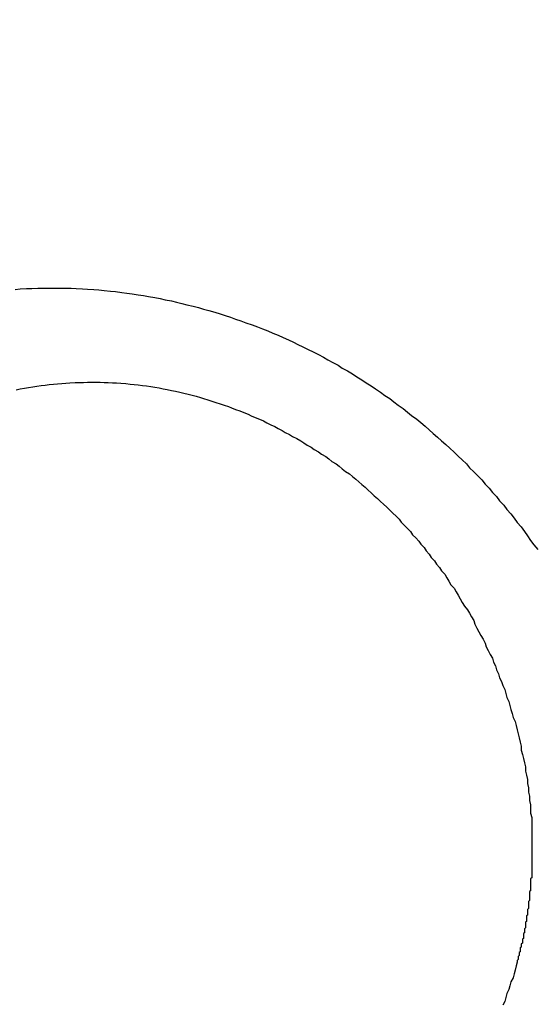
# Model space of a CAD drawing. Header units: millimetres. Extents: x 11979 to 23691, y 12825 to 41978.
# Tile 616 of 656: x 21627.06 to 21627.558, y 40478.984 to 40479.935. Entities that reach past the tile are written whole.
import ezdxf

# ---------------------------------------------------------------- set-up
doc = ezdxf.new("R2010")
doc.units = ezdxf.units.MM
for name, color, linetype in [('- niebieska cienka - izolacja', 120, 'Continuous'), ('-WYMIAR', 8, 'Continuous'), ('PROJEKTOWANE', 5, 'Continuous')]:
    doc.layers.add(name, color=color, linetype=linetype)
doc.styles.get("Standard").update_dxf_attribs({"font": 'arial.ttf'})
doc.dimstyles.new('CZA-KROPKA-50', dxfattribs={"dimtxt": 12, "dimasz": 1, "dimexe": 2, "dimexo": 25, "dimgap": 4, "dimtad": 1, "dimdec": 1, "dimrnd": 0.5, "dimzin": 9, "dimdsep": 46, "dimtxsty": 'Standard', "dimblk": 'CZA-KROPKA', "dimblk1": 'CZA-KROPKA', "dimblk2": 'CZA-KROPKA', "dimsah": 1, "dimcen": -20, "dimse1": 1, "dimse2": 1, "dimclrd": 8, "dimclre": 8, "dimclrt": 9, "dimadec": 0, "dimazin": 0, "dimtfac": 1, "dimtdec": 1, "dimtmove": 1, "dimatfit": 3, "dimldrblk": 'CZA-KROPKA', "dimfxl": 1, "dimtolj": 1, "dimtzin": 9, "dimarcsym": 0})

# ---------------------------------------------------------------- blocks, each defined once
blk = doc.blocks.new('CZA-KROPKA')
at = {"layer": '-WYMIAR', "linetype": 'ByBlock'}
for p, q in [((0, 10), (0, -10)), ((5, 0), (-5, 0))]:
    blk.add_line(p, q, dxfattribs=at)
at = {"layer": '-WYMIAR', "linetype": 'ByBlock', "const_width": 2.5}
blk.add_lwpolyline([(-1.25, 0, 1), (1.25, 0, 1)], format="xyb", close=True, dxfattribs=at)
blk = doc.blocks.new('*D1572')
at = {"layer": '-WYMIAR', "color": 8, "lineweight": -2}
blk.add_line((19929.26778, 40021.6846), (22203.26778, 40021.6846), dxfattribs=at)
at = {"layer": 'Defpoints', "color": 0}
for p in [(19928.26778, 40529.34138), (22204.26778, 40500.34138), (22204.26778, 40021.6846)]:
    blk.add_point(p, dxfattribs=at)
at = {"layer": '-WYMIAR', "color": 8, "lineweight": -2, "rotation": 180}
blk.add_blockref('CZA-KROPKA', (19928.26778, 40021.6846), dxfattribs=at)
at = {"layer": '-WYMIAR', "color": 8, "lineweight": -2}
blk.add_blockref('CZA-KROPKA', (22204.26778, 40021.6846), dxfattribs=at)
at = {"layer": '-WYMIAR', "color": 9, "insert": (21066.26778, 40031.81148), "char_height": 12, "attachment_point": 5}
blk.add_mtext('\\A1;2276', dxfattribs=at)
blk = doc.blocks.new('Pisuar NOVA PRO ze zintegrowanym ceramicznym sitkiem')
for points in [[(0.0290035, -0.2366684, 0), (0.0290535, -0.2366644, 0), (0.0291135, -0.2366614, 0), (0.0291635, -0.2366594, 0), (0.0292235, -0.2366574, 0), (0.0292735, -0.2366564, 0), (0.0293235, -0.2366554, 0), (0.0293835, -0.2366554, 0), (0.0294335, -0.2366554, 0), (0.0294935, -0.2366564, 0), (0.0295435, -0.2366584, 0), (0.0295935, -0.2366604, 0), (0.0296535, -0.2366634, 0), (0.0297035, -0.2366664, 0), (0.0297635, -0.2366704, 0), (0.0298135, -0.2366744, 0), (0.0298635, -0.2366794, 0), (0.0299235, -0.2366844, 0), (0.0299735, -0.2366904, 0), (0.0300335, -0.2366974, 0), (0.0300835, -0.2367044, 0), (0.0301335, -0.2367124, 0), (0.0301935, -0.2367204, 0), (0.0302435, -0.2367284, 0), (0.0302935, -0.2367384, 0), (0.0303535, -0.2367474, 0), (0.0304035, -0.2367584, 0), (0.0304535, -0.2367684, 0), (0.0305135, -0.2367804, 0), (0.0305635, -0.2367914, 0), (0.0306135, -0.2368044, 0), (0.0306635, -0.2368174, 0), (0.0307235, -0.2368304, 0), (0.0307735, -0.2368444, 0), (0.0308235, -0.2368584, 0), (0.0308735, -0.2368734, 0), (0.0309335, -0.2368884, 0), (0.0309835, -0.2369044, 0), (0.0310335, -0.2369214, 0), (0.0310835, -0.2369374, 0), (0.0311335, -0.2369554, 0), (0.0311835, -0.2369734, 0), (0.0312335, -0.2369914, 0), (0.0312935, -0.2370104, 0), (0.0313435, -0.2370294, 0), (0.0313935, -0.2370494, 0), (0.0314435, -0.2370694, 0), (0.0314935, -0.2370904, 0), (0.0315435, -0.2371114, 0), (0.0315935, -0.2371334, 0), (0.0316435, -0.2371554, 0), (0.0316935, -0.2371784, 0), (0.0317335, -0.2372014, 0), (0.0317835, -0.2372244, 0), (0.0318335, -0.2372484, 0), (0.0318835, -0.2372734, 0), (0.0319335, -0.2372984, 0), (0.0319835, -0.2373234, 0), (0.0320235, -0.2373494, 0), (0.0320735, -0.2373754, 0), (0.0321235, -0.2374024, 0), (0.0321635, -0.2374294, 0), (0.0322135, -0.2374574, 0), (0.0322635, -0.2374854, 0), (0.0323035, -0.2375134, 0), (0.0323535, -0.2375424, 0), (0.0323935, -0.2375724, 0), (0.0324435, -0.2376014, 0), (0.0324835, -0.2376314, 0), (0.0325335, -0.2376624, 0), (0.0325735, -0.2376934, 0), (0.0326235, -0.2377244, 0), (0.0326635, -0.2377564, 0), (0.0327035, -0.2377884, 0), (0.0327535, -0.2378214, 0), (0.0327935, -0.2378544, 0), (0.0328335, -0.2378874, 0), (0.0328835, -0.2379214, 0), (0.0329235, -0.2379554, 0), (0.0329635, -0.2379904, 0), (0.0330035, -0.2380254, 0), (0.0330435, -0.2380604, 0), (0.0330835, -0.2380954, 0), (0.0331235, -0.2381314, 0), (0.0331635, -0.2381684, 0), (0.0332035, -0.2382044, 0), (0.0332435, -0.2382414, 0), (0.0332835, -0.2382794, 0), (0.0333235, -0.2383174, 0), (0.0333635, -0.2383554, 0), (0.0333935, -0.2383934, 0), (0.0334335, -0.2384324, 0), (0.0334735, -0.2384714, 0), (0.0335135, -0.2385104, 0), (0.0335435, -0.2385504, 0), (0.0335835, -0.2385904, 0), (0.0336135, -0.2386304, 0), (0.0336535, -0.2386714, 0), (0.0336835, -0.2387124, 0), (0.0337235, -0.2387534, 0), (0.0337535, -0.2387954, 0), (0.0337935, -0.2388374, 0), (0.0338235, -0.2388794, 0), (0.0338535, -0.2389224, 0), (0.0338935, -0.2389644, 0), (0.0339235, -0.2390084, 0), (0.0339535, -0.2390514, 0), (0.0339835, -0.2390954, 0), (0.0340135, -0.2391384, 0), (0.0340535, -0.2391834, 0)], [(0.0290135, -0.2376394, 0), (0.0290535, -0.2376314, 0), (0.0290935, -0.2376234, 0), (0.0291335, -0.2376164, 0), (0.0291735, -0.2376104, 0), (0.0292135, -0.2376044, 0), (0.0292535, -0.2375984, 0), (0.0292935, -0.2375934, 0), (0.0293335, -0.2375884, 0), (0.0293735, -0.2375844, 0), (0.0294135, -0.2375804, 0), (0.0294535, -0.2375774, 0), (0.0294935, -0.2375744, 0), (0.0295335, -0.2375724, 0), (0.0295835, -0.2375694, 0), (0.0296235, -0.2375684, 0), (0.0296635, -0.2375674, 0), (0.0297035, -0.2375664, 0), (0.0297435, -0.2375664, 0), (0.0297835, -0.2375664, 0), (0.0298235, -0.2375664, 0), (0.0298635, -0.2375684, 0), (0.0299035, -0.2375694, 0), (0.0299435, -0.2375714, 0), (0.0299835, -0.2375734, 0), (0.0300235, -0.2375764, 0), (0.0300735, -0.2375794, 0), (0.0301135, -0.2375834, 0), (0.0301535, -0.2375874, 0), (0.0301935, -0.2375924, 0), (0.0302335, -0.2375974, 0), (0.0302735, -0.2376024, 0), (0.0303135, -0.2376084, 0), (0.0303535, -0.2376144, 0), (0.0303935, -0.2376214, 0), (0.0304335, -0.2376284, 0), (0.0304735, -0.2376364, 0), (0.0305135, -0.2376444, 0), (0.0305535, -0.2376524, 0), (0.0305935, -0.2376614, 0), (0.0306335, -0.2376714, 0), (0.0306735, -0.2376804, 0), (0.0307135, -0.2376904, 0), (0.0307535, -0.2377014, 0), (0.0307935, -0.2377124, 0), (0.0308235, -0.2377234, 0), (0.0308635, -0.2377354, 0), (0.0309035, -0.2377474, 0), (0.0309435, -0.2377604, 0), (0.0309835, -0.2377734, 0), (0.0310235, -0.2377864, 0), (0.0310635, -0.2378004, 0), (0.0310935, -0.2378144, 0), (0.0311335, -0.2378294, 0), (0.0311735, -0.2378434, 0), (0.0312135, -0.2378594, 0), (0.0312535, -0.2378744, 0), (0.0312835, -0.2378904, 0), (0.0313235, -0.2379074, 0), (0.0313635, -0.2379234, 0), (0.0314035, -0.2379404, 0), (0.0314335, -0.2379584, 0), (0.0314735, -0.2379764, 0), (0.0315135, -0.2379944, 0), (0.0315435, -0.2380124, 0), (0.0315835, -0.2380314, 0), (0.0316135, -0.2380514, 0), (0.0316535, -0.2380704, 0), (0.0316835, -0.2380904, 0), (0.0317235, -0.2381104, 0), (0.0317635, -0.2381314, 0), (0.0317935, -0.2381524, 0), (0.0318235, -0.2381734, 0), (0.0318635, -0.2381944, 0), (0.0318935, -0.2382164, 0), (0.0319335, -0.2382394, 0), (0.0319635, -0.2382614, 0), (0.0320035, -0.2382844, 0), (0.0320335, -0.2383074, 0), (0.0320635, -0.2383314, 0), (0.0321035, -0.2383544, 0), (0.0321335, -0.2383784, 0), (0.0321635, -0.2384034, 0), (0.0321935, -0.2384274, 0), (0.0322335, -0.2384524, 0), (0.0322635, -0.2384784, 0), (0.0322935, -0.2385034, 0), (0.0323235, -0.2385294, 0), (0.0323535, -0.2385554, 0), (0.0323835, -0.2385814, 0), (0.0324135, -0.2386084, 0), (0.0324435, -0.2386354, 0), (0.0324735, -0.2386624, 0), (0.0325035, -0.2386904, 0), (0.0325335, -0.2387174, 0), (0.0325635, -0.2387454, 0), (0.0325935, -0.2387744, 0), (0.0326235, -0.2388024, 0), (0.0326535, -0.2388314, 0), (0.0326835, -0.2388604, 0), (0.0327135, -0.2388894, 0), (0.0327335, -0.2389194, 0), (0.0327635, -0.2389494, 0), (0.0327935, -0.2389794, 0), (0.0328235, -0.2390094, 0), (0.0328435, -0.2390394, 0), (0.0328735, -0.2390704, 0), (0.0329035, -0.2391014, 0), (0.0329235, -0.2391324, 0), (0.0329535, -0.2391644, 0), (0.0329735, -0.2391954, 0), (0.0330035, -0.2392274, 0), (0.0330235, -0.2392594, 0), (0.0330535, -0.2392914, 0), (0.0330735, -0.2393244, 0), (0.0331035, -0.2393564, 0), (0.0331235, -0.2393894, 0), (0.0331535, -0.2394224, 0), (0.0331735, -0.2394564, 0), (0.0331935, -0.2394894, 0), (0.0332135, -0.2395234, 0), (0.0332435, -0.2395574, 0), (0.0332635, -0.2395914, 0), (0.0332835, -0.2396254, 0), (0.0333035, -0.2396594, 0), (0.0333235, -0.2396944, 0), (0.0333435, -0.2397294, 0), (0.0333735, -0.2397644, 0), (0.0333935, -0.2397994, 0), (0.0334135, -0.2398344, 0), (0.0334335, -0.2398694, 0), (0.0334435, -0.2399054, 0), (0.0334635, -0.2399414, 0), (0.0334835, -0.2399774, 0), (0.0335035, -0.2400134, 0), (0.0335235, -0.2400494, 0), (0.0335435, -0.2400864, 0), (0.0335535, -0.2401224, 0), (0.0335735, -0.2401594, 0), (0.0335935, -0.2401964, 0), (0.0336135, -0.2402334, 0), (0.0336235, -0.2402704, 0), (0.0336435, -0.2403084, 0), (0.0336535, -0.2403454, 0), (0.0336735, -0.2403834, 0), (0.0336835, -0.2404214, 0), (0.0337035, -0.2404594, 0), (0.0337135, -0.2404974, 0), (0.0337335, -0.2405354, 0), (0.0337435, -0.2405734, 0), (0.0337535, -0.2406124, 0), (0.0337735, -0.2406504, 0), (0.0337835, -0.2406894, 0), (0.0337935, -0.2407284, 0), (0.0338035, -0.2407674, 0), (0.0338135, -0.2408064, 0), (0.0338335, -0.2408454, 0), (0.0338435, -0.2408844, 0), (0.0338535, -0.2409244, 0), (0.0338635, -0.2409634, 0), (0.0338735, -0.2410034, 0), (0.0338835, -0.2410434, 0), (0.0338935, -0.2410824, 0), (0.0338935, -0.2411224, 0), (0.0339035, -0.2411624, 0), (0.0339135, -0.2412034, 0), (0.0339235, -0.2412434, 0), (0.0339335, -0.2412834, 0), (0.0339335, -0.2413234, 0), (0.0339435, -0.2413644, 0), (0.0339535, -0.2414044, 0), (0.0339535, -0.2414454, 0), (0.0339635, -0.2414864, 0), (0.0339635, -0.2415264, 0), (0.0339735, -0.2415674, 0), (0.0339735, -0.2416084, 0), (0.0339835, -0.2416494, 0), (0.0339835, -0.2416894, 0), (0.0339835, -0.2417304, 0), (0.0339935, -0.2417714, 0), (0.0339935, -0.2418124, 0), (0.0339935, -0.2418534, 0), (0.0339935, -0.2418944, 0), (0.0339935, -0.2419354, 0), (0.0339935, -0.2419764, 0), (0.0339935, -0.2420174, 0), (0.0339935, -0.2420584, 0), (0.0339935, -0.2420994, 0), (0.0339935, -0.2421404, 0), (0.0339935, -0.2421814, 0)], [(0.0339935, -0.2421814, 0), (0.0339935, -0.2421894, 0), (0.0339935, -0.2421974, 0), (0.0339935, -0.2422044, 0), (0.0339935, -0.2422124, 0), (0.0339935, -0.2422204, 0), (0.0339935, -0.2422284, 0), (0.0339935, -0.2422364, 0), (0.0339935, -0.2422444, 0), (0.0339935, -0.2422524, 0), (0.0339935, -0.2422604, 0), (0.0339935, -0.2422684, 0), (0.0339935, -0.2422764, 0), (0.0339935, -0.2422844, 0), (0.0339935, -0.2422914, 0), (0.0339935, -0.2422994, 0), (0.0339935, -0.2423074, 0), (0.0339935, -0.2423154, 0), (0.0339935, -0.2423234, 0), (0.0339935, -0.2423314, 0), (0.0339935, -0.2423394, 0), (0.0339935, -0.2423474, 0), (0.0339935, -0.2423554, 0), (0.0339835, -0.2423624, 0), (0.0339835, -0.2423704, 0), (0.0339835, -0.2423784, 0), (0.0339835, -0.2423864, 0), (0.0339835, -0.2423944, 0), (0.0339835, -0.2424024, 0), (0.0339835, -0.2424104, 0), (0.0339835, -0.2424184, 0), (0.0339835, -0.2424264, 0), (0.0339835, -0.2424334, 0), (0.0339835, -0.2424414, 0), (0.0339835, -0.2424494, 0), (0.0339835, -0.2424574, 0), (0.0339835, -0.2424654, 0), (0.0339835, -0.2424734, 0), (0.0339835, -0.2424814, 0), (0.0339735, -0.2424884, 0), (0.0339735, -0.2424964, 0), (0.0339735, -0.2425044, 0), (0.0339735, -0.2425124, 0), (0.0339735, -0.2425204, 0), (0.0339735, -0.2425284, 0), (0.0339735, -0.2425364, 0), (0.0339735, -0.2425434, 0), (0.0339735, -0.2425514, 0), (0.0339735, -0.2425594, 0), (0.0339735, -0.2425674, 0), (0.0339735, -0.2425754, 0), (0.0339635, -0.2425834, 0), (0.0339635, -0.2425904, 0), (0.0339635, -0.2425984, 0), (0.0339635, -0.2426064, 0), (0.0339635, -0.2426144, 0), (0.0339635, -0.2426224, 0), (0.0339635, -0.2426304, 0), (0.0339635, -0.2426374, 0), (0.0339635, -0.2426454, 0), (0.0339635, -0.2426534, 0), (0.0339535, -0.2426614, 0), (0.0339535, -0.2426694, 0), (0.0339535, -0.2426764, 0), (0.0339535, -0.2426844, 0), (0.0339535, -0.2426924, 0), (0.0339535, -0.2427004, 0), (0.0339535, -0.2427084, 0), (0.0339535, -0.2427154, 0), (0.0339435, -0.2427234, 0), (0.0339435, -0.2427314, 0), (0.0339435, -0.2427394, 0), (0.0339435, -0.2427464, 0), (0.0339435, -0.2427544, 0), (0.0339435, -0.2427624, 0), (0.0339435, -0.2427704, 0), (0.0339435, -0.2427774, 0), (0.0339335, -0.2427854, 0), (0.0339335, -0.2427934, 0), (0.0339335, -0.2428014, 0), (0.0339335, -0.2428084, 0), (0.0339335, -0.2428164, 0), (0.0339335, -0.2428244, 0), (0.0339335, -0.2428324, 0), (0.0339335, -0.2428394, 0), (0.0339235, -0.2428474, 0), (0.0339235, -0.2428554, 0), (0.0339235, -0.2428634, 0), (0.0339235, -0.2428704, 0), (0.0339235, -0.2428784, 0), (0.0339235, -0.2428864, 0), (0.0339135, -0.2428934, 0), (0.0339135, -0.2429014, 0), (0.0339135, -0.2429094, 0), (0.0339135, -0.2429174, 0), (0.0339135, -0.2429244, 0), (0.0339135, -0.2429324, 0), (0.0339135, -0.2429404, 0), (0.0339035, -0.2429474, 0), (0.0339035, -0.2429554, 0), (0.0339035, -0.2429634, 0), (0.0339035, -0.2429704, 0), (0.0339035, -0.2429784, 0), (0.0339035, -0.2429864, 0), (0.0338935, -0.2429934, 0), (0.0338935, -0.2430014, 0), (0.0338935, -0.2430094, 0), (0.0338935, -0.2430164, 0), (0.0338935, -0.2430244, 0), (0.0338835, -0.2430314, 0), (0.0338835, -0.2430394, 0), (0.0338835, -0.2430474, 0), (0.0338835, -0.2430544, 0), (0.0338835, -0.2430624, 0), (0.0338835, -0.2430704, 0), (0.0338735, -0.2430774, 0), (0.0338735, -0.2430854, 0), (0.0338735, -0.2430924, 0), (0.0338735, -0.2431004, 0), (0.0338735, -0.2431074, 0), (0.0338635, -0.2431154, 0), (0.0338635, -0.2431234, 0), (0.0338635, -0.2431304, 0), (0.0338635, -0.2431384, 0), (0.0338635, -0.2431454, 0), (0.0338535, -0.2431534, 0), (0.0338535, -0.2431604, 0), (0.0338535, -0.2431684, 0)], [(0.0338535, -0.2431694, 0), (0.0338435, -0.2432074, 0), (0.0338335, -0.2432464, 0), (0.0338235, -0.2432844, 0), (0.0338135, -0.2433224, 0), (0.0337935, -0.2433604, 0), (0.0337835, -0.2433984, 0), (0.0337735, -0.2434364, 0), (0.0337535, -0.2434744, 0), (0.0337435, -0.2435124, 0), (0.0337335, -0.2435494, 0), (0.0337135, -0.2435874, 0)]]:
    blk.add_polyline3d(points)

msp = doc.modelspace()

# ---------------------------------------------------------------- hatches: boundary and pattern name
at = {"layer": '- niebieska cienka - izolacja'}
h = msp.add_hatch(dxfattribs=at)
h.set_pattern_fill('ANSI31', color=5, scale=10)
h.set_pattern_definition([(315, (8112.473, 14221.135), (19.7999996, -4e-15), [3.394112, -24.607316]), (315, (8112.473, 14240.935), (19.7999996, -4e-15), [3.394112, -24.607316]), (315, (8126.073, 14214.135), (19.7999996, -4e-15), [3.959798, -24.04163]), (315, (8126.073, 14233.935), (19.7999996, -4e-15), [3.959798, -24.04163]), (0, (8122.273, 14219.935), (0, 19.8), [0.2, -19.6]), (90, (8122.473, 14219.935), (-19.8, 1e-15), [0.2, -19.6]), (0, (8122.473, 14220.135), (0, 19.8), [0.2, -19.6]), (0, (8122.673, 14220.135), (0, 19.8), [0.2, -19.6]), (0, (8122.873, 14220.135), (0, 19.8), [0.2, -19.6]), (0, (8123.073, 14220.135), (0, 19.8), [0.2, -19.6]), (90, (8123.273, 14219.935), (-19.8, 1e-15), [0.2, -19.6]), (0, (8123.273, 14219.935), (0, 19.8), [0.2, -19.6]), (90, (8123.473, 14219.735), (-19.8, 1e-15), [0.2, -19.6]), (0, (8123.473, 14219.735), (0, 19.8), [0.2, -19.6]), (90, (8123.673, 14219.535), (-19.8, 1e-15), [0.2, -19.6]), (90, (8123.673, 14219.335), (-19.8, 1e-15), [0.2, -19.6]), (90, (8123.673, 14219.135), (-19.8, 1e-15), [0.2, -19.6]), (90, (8123.673, 14218.935), (-19.8, 1e-15), [0.2, -19.6]), (0, (8123.473, 14218.935), (0, 19.8), [0.2, -19.6]), (90, (8123.473, 14218.735), (-19.8, 1e-15), [0.2, -19.6]), (0, (8123.273, 14218.735), (0, 19.8), [0.2, -19.6]), (90, (8123.273, 14218.535), (-19.8, 1e-15), [0.2, -19.6]), (0, (8123.073, 14218.535), (0, 19.8), [0.2, -19.6]), (0, (8122.873, 14218.535), (0, 19.8), [0.2, -19.6]), (0, (8122.673, 14218.535), (0, 19.8), [0.2, -19.6]), (0, (8122.473, 14218.535), (0, 19.8), [0.2, -19.6]), (90, (8122.473, 14218.535), (-19.8, 1e-15), [0.2, -19.6]), (0, (8122.273, 14218.735), (0, 19.8), [0.2, -19.6]), (90, (8122.273, 14218.735), (-19.8, 1e-15), [0.2, -19.6]), (0, (8122.073, 14218.935), (0, 19.8), [0.2, -19.6]), (90, (8122.073, 14218.935), (-19.8, 1e-15), [0.2, -19.6]), (90, (8122.073, 14219.135), (-19.8, 1e-15), [0.2, -19.6]), (90, (8122.073, 14219.335), (-19.8, 1e-15), [0.2, -19.6]), (90, (8122.073, 14219.535), (-19.8, 1e-15), [0.2, -19.6]), (0, (8122.073, 14219.735), (0, 19.8), [0.2, -19.6]), (90, (8122.273, 14219.735), (-19.8, 1e-15), [0.2, -19.6]), (90, (8119.273, 14202.735), (-19.8, 1e-15), [0.2, -19.6]), (0, (8119.073, 14202.735), (0, 19.8), [0.2, -19.6]), (90, (8119.073, 14202.535), (-19.8, 1e-15), [0.2, -19.6]), (90, (8119.073, 14202.335), (-19.8, 1e-15), [0.2, -19.6]), (90, (8119.073, 14202.135), (-19.8, 1e-15), [0.2, -19.6]), (90, (8119.073, 14201.935), (-19.8, 1e-15), [0.2, -19.6]), (0, (8119.073, 14201.935), (0, 19.8), [0.2, -19.6]), (90, (8119.273, 14201.735), (-19.8, 1e-15), [0.2, -19.6]), (0, (8119.273, 14201.735), (0, 19.8), [0.2, -19.6]), (90, (8119.473, 14201.535), (-19.8, 1e-15), [0.2, -19.6]), (0, (8119.473, 14201.535), (0, 19.8), [0.2, -19.6]), (90, (8119.673, 14201.335), (-19.8, 1e-15), [0.2, -19.6]), (0, (8119.673, 14201.335), (0, 19.8), [0.2, -19.6]), (0, (8119.873, 14201.335), (0, 19.8), [0.2, -19.6]), (0, (8120.073, 14201.335), (0, 19.8), [0.2, -19.6]), (0, (8120.273, 14201.335), (0, 19.8), [0.2, -19.6]), (90, (8120.473, 14201.335), (-19.8, 1e-15), [0.2, -19.6]), (0, (8120.473, 14201.535), (0, 19.8), [0.2, -19.6]), (90, (8120.673, 14201.535), (-19.8, 1e-15), [0.2, -19.6]), (0, (8120.673, 14201.735), (0, 19.8), [0.2, -19.6]), (90, (8120.873, 14201.735), (-19.8, 1e-15), [0.2, -19.6]), (0, (8120.873, 14201.935), (0, 19.8), [0.2, -19.6]), (90, (8121.073, 14201.935), (-19.8, 1e-15), [0.2, -19.6]), (90, (8121.073, 14202.135), (-19.8, 1e-15), [0.2, -19.6]), (90, (8121.073, 14202.335), (-19.8, 1e-15), [0.2, -19.6]), (90, (8121.073, 14202.535), (-19.8, 1e-15), [0.2, -19.6]), (0, (8120.873, 14202.735), (0, 19.8), [0.2, -19.6]), (90, (8120.873, 14202.735), (-19.8, 1e-15), [0.2, -19.6]), (0, (8120.673, 14202.935), (0, 19.8), [0.2, -19.6]), (90, (8120.673, 14202.935), (-19.8, 1e-15), [0.2, -19.6]), (0, (8120.473, 14203.135), (0, 19.8), [0.2, -19.6]), (90, (8120.473, 14203.135), (-19.8, 1e-15), [0.2, -19.6]), (0, (8120.273, 14203.335), (0, 19.8), [0.2, -19.6]), (0, (8120.073, 14203.335), (0, 19.8), [0.2, -19.6]), (0, (8119.873, 14203.335), (0, 19.8), [0.2, -19.6]), (0, (8119.673, 14203.335), (0, 19.8), [0.2, -19.6]), (90, (8119.673, 14203.135), (-19.8, 1e-15), [0.2, -19.6]), (0, (8119.473, 14203.135), (0, 19.8), [0.2, -19.6]), (90, (8119.473, 14202.935), (-19.8, 1e-15), [0.2, -19.6]), (0, (8119.273, 14202.935), (0, 19.8), [0.2, -19.6]), (90, (8122.273, 14203.335), (-19.8, 1e-15), [0.2, -19.6]), (0, (8122.273, 14203.535), (0, 19.8), [0.2, -19.6]), (90, (8122.473, 14203.535), (-19.8, 1e-15), [0.2, -19.6]), (0, (8122.473, 14203.735), (0, 19.8), [0.2, -19.6]), (0, (8122.673, 14203.735), (0, 19.8), [0.2, -19.6]), (0, (8122.873, 14203.735), (0, 19.8), [0.2, -19.6]), (0, (8123.073, 14203.735), (0, 19.8), [0.2, -19.6]), (0, (8123.273, 14203.735), (0, 19.8), [0.2, -19.6]), (0, (8123.473, 14203.735), (0, 19.8), [0.2, -19.6]), (90, (8123.673, 14203.535), (-19.8, 1e-15), [0.2, -19.6]), (0, (8123.673, 14203.535), (0, 19.8), [0.2, -19.6]), (90, (8123.873, 14203.335), (-19.8, 1e-15), [0.2, -19.6]), (0, (8123.873, 14203.335), (0, 19.8), [0.2, -19.6]), (90, (8124.073, 14203.135), (-19.8, 1e-15), [0.2, -19.6]), (0, (8124.073, 14203.135), (0, 19.8), [0.2, -19.6]), (90, (8124.273, 14202.935), (-19.8, 1e-15), [0.2, -19.6]), (90, (8124.273, 14202.735), (-19.8, 1e-15), [0.2, -19.6]), (90, (8124.273, 14202.535), (-19.8, 1e-15), [0.2, -19.6]), (90, (8124.273, 14202.335), (-19.8, 1e-15), [0.2, -19.6]), (90, (8124.273, 14202.135), (-19.8, 1e-15), [0.2, -19.6]), (90, (8124.273, 14201.935), (-19.8, 1e-15), [0.2, -19.6]), (0, (8124.073, 14201.935), (0, 19.8), [0.2, -19.6]), (90, (8124.073, 14201.735), (-19.8, 1e-15), [0.2, -19.6]), (0, (8123.873, 14201.735), (0, 19.8), [0.2, -19.6]), (90, (8123.873, 14201.535), (-19.8, 1e-15), [0.2, -19.6]), (0, (8123.673, 14201.535), (0, 19.8), [0.2, -19.6]), (90, (8123.673, 14201.335), (-19.8, 1e-15), [0.2, -19.6]), (0, (8123.473, 14201.335), (0, 19.8), [0.2, -19.6]), (0, (8123.273, 14201.335), (0, 19.8), [0.2, -19.6]), (0, (8123.073, 14201.335), (0, 19.8), [0.2, -19.6]), (0, (8122.873, 14201.335), (0, 19.8), [0.2, -19.6]), (0, (8122.673, 14201.335), (0, 19.8), [0.2, -19.6]), (0, (8122.473, 14201.335), (0, 19.8), [0.2, -19.6]), (90, (8122.473, 14201.335), (-19.8, 1e-15), [0.2, -19.6]), (0, (8122.273, 14201.535), (0, 19.8), [0.2, -19.6]), (90, (8122.273, 14201.535), (-19.8, 1e-15), [0.2, -19.6]), (0, (8122.073, 14201.735), (0, 19.8), [0.2, -19.6]), (90, (8122.073, 14201.735), (-19.8, 1e-15), [0.2, -19.6]), (0, (8121.873, 14201.935), (0, 19.8), [0.2, -19.6]), (90, (8121.873, 14201.935), (-19.8, 1e-15), [0.2, -19.6]), (90, (8121.873, 14202.135), (-19.8, 1e-15), [0.2, -19.6]), (90, (8121.873, 14202.335), (-19.8, 1e-15), [0.2, -19.6]), (90, (8121.873, 14202.535), (-19.8, 1e-15), [0.2, -19.6]), (90, (8121.873, 14202.735), (-19.8, 1e-15), [0.2, -19.6]), (90, (8121.873, 14202.935), (-19.8, 1e-15), [0.2, -19.6]), (0, (8121.873, 14203.135), (0, 19.8), [0.2, -19.6]), (90, (8122.073, 14203.135), (-19.8, 1e-15), [0.2, -19.6]), (0, (8122.073, 14203.335), (0, 19.8), [0.2, -19.6]), (0, (8114.073, 14217.935), (0, 19.8), [0.2, -19.6]), (90, (8114.273, 14217.935), (-19.8, 1e-15), [0.2, -19.6]), (0, (8114.273, 14218.135), (0, 19.8), [0.2, -19.6]), (0, (8114.473, 14218.135), (0, 19.8), [0.2, -19.6]), (0, (8114.673, 14218.135), (0, 19.8), [0.2, -19.6]), (0, (8114.873, 14218.135), (0, 19.8), [0.2, -19.6]), (90, (8115.073, 14217.935), (-19.8, 1e-15), [0.2, -19.6]), (0, (8115.073, 14217.935), (0, 19.8), [0.2, -19.6]), (90, (8115.273, 14217.735), (-19.8, 1e-15), [0.2, -19.6]), (0, (8115.273, 14217.735), (0, 19.8), [0.2, -19.6]), (90, (8115.473, 14217.535), (-19.8, 1e-15), [0.2, -19.6]), (90, (8115.473, 14217.335), (-19.8, 1e-15), [0.2, -19.6]), (90, (8115.473, 14217.135), (-19.8, 1e-15), [0.2, -19.6]), (90, (8115.473, 14216.935), (-19.8, 1e-15), [0.2, -19.6]), (0, (8115.273, 14216.935), (0, 19.8), [0.2, -19.6]), (90, (8115.273, 14216.735), (-19.8, 1e-15), [0.2, -19.6]), (0, (8115.073, 14216.735), (0, 19.8), [0.2, -19.6]), (90, (8115.073, 14216.535), (-19.8, 1e-15), [0.2, -19.6]), (0, (8114.873, 14216.535), (0, 19.8), [0.2, -19.6]), (0, (8114.673, 14216.535), (0, 19.8), [0.2, -19.6]), (0, (8114.473, 14216.535), (0, 19.8), [0.2, -19.6]), (0, (8114.273, 14216.535), (0, 19.8), [0.2, -19.6]), (90, (8114.273, 14216.535), (-19.8, 1e-15), [0.2, -19.6]), (0, (8114.073, 14216.735), (0, 19.8), [0.2, -19.6]), (90, (8114.073, 14216.735), (-19.8, 1e-15), [0.2, -19.6]), (0, (8113.873, 14216.935), (0, 19.8), [0.2, -19.6]), (90, (8113.873, 14216.935), (-19.8, 1e-15), [0.2, -19.6]), (90, (8113.873, 14217.135), (-19.8, 1e-15), [0.2, -19.6]), (90, (8113.873, 14217.335), (-19.8, 1e-15), [0.2, -19.6]), (90, (8113.873, 14217.535), (-19.8, 1e-15), [0.2, -19.6]), (0, (8113.873, 14217.735), (0, 19.8), [0.2, -19.6]), (90, (8114.073, 14217.735), (-19.8, 1e-15), [0.2, -19.6]), (90, (8111.073, 14216.735), (-19.8, 1e-15), [0.2, -19.6]), (0, (8111.073, 14216.935), (0, 19.8), [0.2, -19.6]), (90, (8111.273, 14216.935), (-19.8, 1e-15), [0.2, -19.6]), (0, (8111.273, 14217.135), (0, 19.8), [0.2, -19.6]), (0, (8111.473, 14217.135), (0, 19.8), [0.2, -19.6]), (0, (8111.673, 14217.135), (0, 19.8), [0.2, -19.6]), (0, (8111.873, 14217.135), (0, 19.8), [0.2, -19.6]), (0, (8112.073, 14217.135), (0, 19.8), [0.2, -19.6]), (0, (8112.273, 14217.135), (0, 19.8), [0.2, -19.6]), (90, (8112.473, 14216.935), (-19.8, 1e-15), [0.2, -19.6]), (0, (8112.473, 14216.935), (0, 19.8), [0.2, -19.6]), (90, (8112.673, 14216.735), (-19.8, 1e-15), [0.2, -19.6]), (0, (8112.673, 14216.735), (0, 19.8), [0.2, -19.6]), (90, (8112.873, 14216.535), (-19.8, 1e-15), [0.2, -19.6]), (0, (8112.873, 14216.535), (0, 19.8), [0.2, -19.6]), (90, (8113.073, 14216.335), (-19.8, 1e-15), [0.2, -19.6]), (90, (8113.073, 14216.135), (-19.8, 1e-15), [0.2, -19.6]), (90, (8113.073, 14215.935), (-19.8, 1e-15), [0.2, -19.6]), (90, (8113.073, 14215.735), (-19.8, 1e-15), [0.2, -19.6]), (90, (8113.073, 14215.535), (-19.8, 1e-15), [0.2, -19.6]), (90, (8113.073, 14215.335), (-19.8, 1e-15), [0.2, -19.6]), (0, (8112.873, 14215.335), (0, 19.8), [0.2, -19.6]), (90, (8112.873, 14215.135), (-19.8, 1e-15), [0.2, -19.6]), (0, (8112.673, 14215.135), (0, 19.8), [0.2, -19.6]), (90, (8112.673, 14214.935), (-19.8, 1e-15), [0.2, -19.6]), (0, (8112.473, 14214.935), (0, 19.8), [0.2, -19.6]), (90, (8112.473, 14214.735), (-19.8, 1e-15), [0.2, -19.6]), (0, (8112.273, 14214.735), (0, 19.8), [0.2, -19.6]), (0, (8112.073, 14214.735), (0, 19.8), [0.2, -19.6]), (0, (8111.873, 14214.735), (0, 19.8), [0.2, -19.6]), (0, (8111.673, 14214.735), (0, 19.8), [0.2, -19.6]), (0, (8111.473, 14214.735), (0, 19.8), [0.2, -19.6]), (0, (8111.273, 14214.735), (0, 19.8), [0.2, -19.6]), (90, (8111.273, 14214.735), (-19.8, 1e-15), [0.2, -19.6]), (0, (8111.073, 14214.935), (0, 19.8), [0.2, -19.6]), (90, (8111.073, 14214.935), (-19.8, 1e-15), [0.2, -19.6]), (0, (8110.873, 14215.135), (0, 19.8), [0.2, -19.6]), (90, (8110.873, 14215.135), (-19.8, 1e-15), [0.2, -19.6]), (0, (8110.673, 14215.335), (0, 19.8), [0.2, -19.6]), (90, (8110.673, 14215.335), (-19.8, 1e-15), [0.2, -19.6]), (90, (8110.673, 14215.535), (-19.8, 1e-15), [0.2, -19.6]), (90, (8110.673, 14215.735), (-19.8, 1e-15), [0.2, -19.6]), (90, (8110.673, 14215.935), (-19.8, 1e-15), [0.2, -19.6]), (90, (8110.673, 14216.135), (-19.8, 1e-15), [0.2, -19.6]), (90, (8110.673, 14216.335), (-19.8, 1e-15), [0.2, -19.6]), (0, (8110.673, 14216.535), (0, 19.8), [0.2, -19.6]), (90, (8110.873, 14216.535), (-19.8, 1e-15), [0.2, -19.6]), (0, (8110.873, 14216.735), (0, 19.8), [0.2, -19.6]), (90, (8113.273, 14214.335), (-19.8, 1e-15), [0.2, -19.6]), (0, (8113.073, 14214.335), (0, 19.8), [0.2, -19.6]), (90, (8113.073, 14214.135), (-19.8, 1e-15), [0.2, -19.6]), (90, (8113.073, 14213.935), (-19.8, 1e-15), [0.2, -19.6]), (90, (8113.073, 14213.735), (-19.8, 1e-15), [0.2, -19.6]), (90, (8113.073, 14213.535), (-19.8, 1e-15), [0.2, -19.6]), (0, (8113.073, 14213.535), (0, 19.8), [0.2, -19.6]), (90, (8113.273, 14213.335), (-19.8, 1e-15), [0.2, -19.6]), (0, (8113.273, 14213.335), (0, 19.8), [0.2, -19.6]), (90, (8113.473, 14213.135), (-19.8, 1e-15), [0.2, -19.6]), (0, (8113.473, 14213.135), (0, 19.8), [0.2, -19.6]), (90, (8113.673, 14212.935), (-19.8, 1e-15), [0.2, -19.6]), (0, (8113.673, 14212.935), (0, 19.8), [0.2, -19.6]), (0, (8113.873, 14212.935), (0, 19.8), [0.2, -19.6]), (0, (8114.073, 14212.935), (0, 19.8), [0.2, -19.6]), (0, (8114.273, 14212.935), (0, 19.8), [0.2, -19.6]), (90, (8114.473, 14212.935), (-19.8, 1e-15), [0.2, -19.6]), (0, (8114.473, 14213.135), (0, 19.8), [0.2, -19.6]), (90, (8114.673, 14213.135), (-19.8, 1e-15), [0.2, -19.6]), (0, (8114.673, 14213.335), (0, 19.8), [0.2, -19.6]), (90, (8114.873, 14213.335), (-19.8, 1e-15), [0.2, -19.6]), (0, (8114.873, 14213.535), (0, 19.8), [0.2, -19.6]), (90, (8115.073, 14213.535), (-19.8, 1e-15), [0.2, -19.6]), (90, (8115.073, 14213.735), (-19.8, 1e-15), [0.2, -19.6]), (90, (8115.073, 14213.935), (-19.8, 1e-15), [0.2, -19.6]), (90, (8115.073, 14214.135), (-19.8, 1e-15), [0.2, -19.6]), (0, (8114.873, 14214.335), (0, 19.8), [0.2, -19.6]), (90, (8114.873, 14214.335), (-19.8, 1e-15), [0.2, -19.6]), (0, (8114.673, 14214.535), (0, 19.8), [0.2, -19.6]), (90, (8114.673, 14214.535), (-19.8, 1e-15), [0.2, -19.6]), (0, (8114.473, 14214.735), (0, 19.8), [0.2, -19.6]), (90, (8114.473, 14214.735), (-19.8, 1e-15), [0.2, -19.6]), (0, (8114.273, 14214.935), (0, 19.8), [0.2, -19.6]), (0, (8114.073, 14214.935), (0, 19.8), [0.2, -19.6]), (0, (8113.873, 14214.935), (0, 19.8), [0.2, -19.6]), (0, (8113.673, 14214.935), (0, 19.8), [0.2, -19.6]), (90, (8113.673, 14214.735), (-19.8, 1e-15), [0.2, -19.6]), (0, (8113.473, 14214.735), (0, 19.8), [0.2, -19.6]), (90, (8113.473, 14214.535), (-19.8, 1e-15), [0.2, -19.6]), (0, (8113.273, 14214.535), (0, 19.8), [0.2, -19.6]), (315, (8123.673, 14206.535), (19.7999996, -4e-15), [4.24264, -23.758788]), (315, (8123.673, 14226.335), (19.7999996, -4e-15), [4.24264, -23.758788]), (315, (8119.673, 14204.135), (19.7999996, -4e-15), [3.959798, -24.04163]), (315, (8119.673, 14223.935), (19.7999996, -4e-15), [3.959798, -24.04163]), (315, (8116.073, 14210.935), (19.7999996, -4e-15), [4.24264, -23.758788]), (315, (8116.073, 14230.735), (19.7999996, -4e-15), [4.24264, -23.758788]), (315, (8113.473, 14216.735), (19.7999996, -4e-15), [3.676956, -24.324474]), (315, (8113.473, 14236.535), (19.7999996, -4e-15), [3.676956, -24.324474]), (315, (8120.273, 14212.535), (19.7999996, -4e-15), [4.24264, -23.758788]), (315, (8120.273, 14232.335), (19.7999996, -4e-15), [4.24264, -23.758788]), (315, (8118.273, 14218.335), (19.7999996, -4e-15), [3.676956, -24.324474]), (315, (8118.273, 14238.135), (19.7999996, -4e-15), [3.676956, -24.324474]), (315, (8116.473, 14203.935), (19.7999996, -4e-15), [3.676956, -24.324474]), (315, (8116.473, 14223.735), (19.7999996, -4e-15), [3.676956, -24.324474]), (315, (8109.073, 14206.935), (19.7999996, -4e-15), [3.676956, -24.324474]), (315, (8109.073, 14226.735), (19.7999996, -4e-15), [3.676956, -24.324474])])
h.paths.add_polyline_path([(21952.26778, 40503.34138), (21958.26778, 40503.34138), (21958.26778, 40413.34138), (21972.26778, 40413.34138), (21972.26778, 40407.34138), (21932.26778, 40407.34138), (21932.26778, 40413.34138), (21952.26778, 40413.34138)])
h.paths.add_polyline_path([(21840.26778, 40346.34138), (21852.26778, 40346.34138), (21852.26778, 40503.34138), (21840.26778, 40503.34138)])
h.paths.add_polyline_path([(21673.26778, 40403.34138), (21670.63461, 40403.34138), (21670.63461, 40391.34138), (21690.63461, 40391.34138), (21690.63461, 40403.34138), (21685.26778, 40403.34138), (21685.26778, 40457.39136, 0.043228), (21673.26778, 40455.83226)])
h.paths.add_polyline_path([(21782.26778, 40391.34138), (21782.26778, 40400.34138), (21797.24268, 40400.34138), (21797.24268, 40403.34138), (21840.26778, 40403.34138), (21840.26778, 40391.34138)])
h.paths.add_polyline_path([(21673.26778, 40455.83226, -0.043228), (21685.26778, 40457.39136), (21685.26778, 40503.34138), (21673.26778, 40503.34138)])
h.paths.add_polyline_path([(21571.26778, 40391.34138), (21580.63461, 40391.34138), (21580.63461, 40403.34138), (21571.26778, 40403.34138)])
h.paths.add_polyline_path([(21782.26778, 40400.34138), (21797.24268, 40400.34138), (21797.24268, 40403.34138), (21782.26778, 40403.34138)])
h.paths.add_polyline_path([(21978.26778, 40407.34138), (21978.26778, 40413.34138), (21972.26778, 40413.34138), (21972.26778, 40407.34138)])
h.paths.add_polyline_path([(21819.20639, 40363.4703), (21837.28006, 40363.4703), (21837.28006, 40396.21246), (21819.20639, 40396.21246)], flags=24)

# ---------------------------------------------------------------- block references
at = {"layer": 'PROJEKTOWANE', "xscale": 100, "yscale": 100, "zscale": 100, "rotation": 359.9999999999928}
msp.add_blockref('Pisuar NOVA PRO ze zintegrowanym ceramicznym sitkiem', (21624.15491, 40503.34138), dxfattribs=at)

# ---------------------------------------------------------------- dimensions: what is measured, and where the dimension line sits
at = {"layer": '-WYMIAR'}
dim = msp.add_linear_dim(base=(22204.26778, 40021.6846), p1=(19928.26778, 40529.34138), p2=(22204.26778, 40500.34138), dimstyle='CZA-KROPKA-50', override={"dimfxl": 0, "dimfxlon": 1}, dxfattribs=at)
dim.commit()
dim.dimension.update_dxf_attribs({"geometry": '*D1572', "text_midpoint": (21066.26778, 40031.81148)})

doc.saveas('drawing.dxf')
